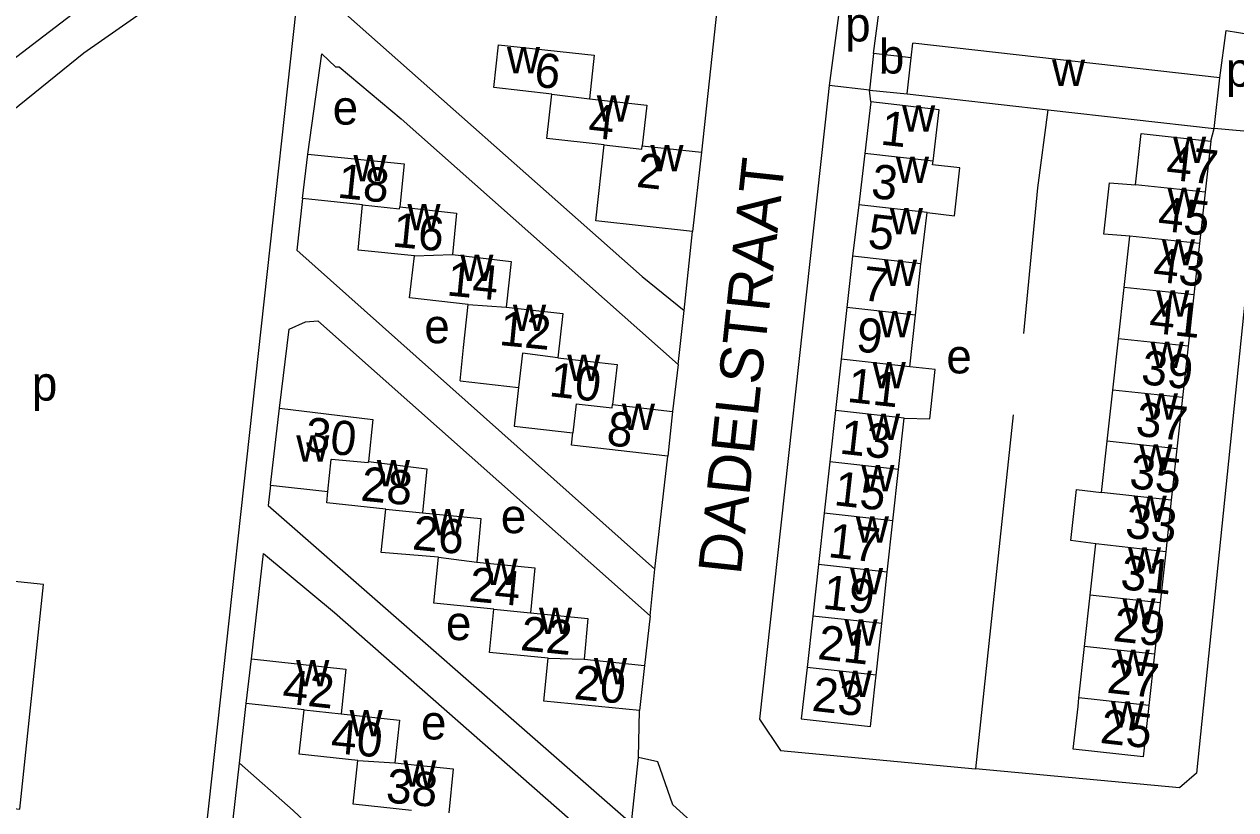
# Model space of a CAD drawing. Extents: x 161936 to 163647, y 386450 to 388633.
# Drawn here: x 162605.5 to 162746.8, y 387836.4 to 387928 of the extents above; entities that cross this region are included whole.
import ezdxf

# ---------------------------------------------------------------- set-up
doc = ezdxf.new("R2010")
doc.units = 0
for name, color, linetype in [('BLT_Basislijn', 7, 'Continuous'), ('BLT_Bebouwing', 7, 'Continuous'), ('BLT_Centroide', 7, 'Continuous'), ('BLT_Huisnummer', 7, 'Continuous'), ('BLT_Huisnummer_ tussenligend', 7, 'Continuous'), ('BLT_Onderverdeling_panden', 7, 'Continuous'), ('BLT_Straatnaam', 7, 'Continuous')]:
    doc.layers.add(name, color=color, linetype=linetype)

msp = doc.modelspace()

# ---------------------------------------------------------------- linework, layer by layer
at = {"layer": 'BLT_Basislijn'}
for p, q in [((162686.47, 387931.15), (162684.54, 387913.09)), ((162704.12, 387920.35), (162699.43, 387920.9)), ((162704.3, 387918.98), (162704.12, 387920.35)), ((162743.93, 387914.4), (162744.31, 387915.86)), ((162749.94, 387915.36), (162744.31, 387915.86)), ((162682.5, 387894.63), (162683.49, 387903.86)), ((162681.81, 387888.31), (162682.5, 387894.63)), ((162681.81, 387888.31), (162681.16, 387882.85)), ((162720.9, 387882.46), (162716.48, 387841.14)), ((162679.1, 387864.44), (162680.59, 387877.62)), ((162634.27, 387874.24), (162634, 387871.86)), ((162678.53, 387859.01), (162679.1, 387864.44)), ((162678.53, 387859.01), (162677.87, 387853.21)), ((162677.2, 387842.49), (162677.29, 387847.96)), ((162624.61, 387788.46), (162630.66, 387841.83))]:
    msp.add_line(p, q, dxfattribs=at)
for points in [[(162638.43, 387944.92), (162637.96, 387940.12), (162628.61, 387938.66), (162620.85, 387935.51), (162611.78, 387929.69), (162600, 387920.7), (162595.6, 387917.34), (162593.26, 387916.38), (162590.29, 387915.65), (162588.26, 387915.51)], [(162572.51, 387839.56), (162579.82, 387902.59), (162580.93, 387906.3), (162584.46, 387910.71), (162589.81, 387910.51), (162594.97, 387911.7), (162597.82, 387913.14), (162600, 387914.61), (162612.48, 387924.69), (162620.33, 387930.16), (162626.47, 387933.12), (162630.71, 387934.81), (162634.24, 387935.74), (162637.93, 387936.08), (162622.64, 387796.75)], [(162640.62, 387931.4), (162677.61, 387898.59), (162682.5, 387894.63)], [(162704.6, 387924.63), (162705.56, 387931.99), (162702.83, 387932.23), (162701.49, 387931.84), (162700.73, 387930.8), (162699.43, 387920.9)], [(162744.98, 387921.77), (162745.71, 387927.28), (162748.62, 387926.83), (162750.11, 387925.63), (162750.54, 387923.77), (162749.96, 387915.53), (162749.94, 387915.36)], [(162638.6, 387912.88), (162640.26, 387924.58), (162641.85, 387923.05), (162642.26, 387923.05), (162649.49, 387917), (162681.81, 387888.31)], [(162699.43, 387920.9), (162699.27, 387919.46)], [(162699.27, 387919.46), (162691.3, 387846.95), (162693.76, 387843.28), (162716.48, 387841.14)], [(162722.12, 387891.95), (162723.77, 387908.96), (162724.97, 387918.05)], [(162749.94, 387915.36), (162742.28, 387840.63), (162740.3, 387838.95), (162716.48, 387841.14)], [(162638.01, 387907.68), (162637.34, 387901.65)], [(162637.34, 387901.65), (162679.1, 387864.44)], [(162635.31, 387883.22), (162636.45, 387892.46), (162638.36, 387893.3), (162639.8, 387893.44), (162678.53, 387859.01)], [(162634, 387871.86), (162676.03, 387835.07), (162676.41, 387835.23), (162677.2, 387842.49)], [(162632.03, 387853.99), (162633.45, 387866.29)], [(162633.45, 387866.29), (162641.74, 387859.39), (162674.97, 387830.2), (162674.61, 387824.03)], [(162591.68, 387864.35), (162588.93, 387838.16), (162605.04, 387836.46), (162607.8, 387862.65), (162591.68, 387864.35)], [(162630.66, 387841.83), (162631.41, 387848.76)], [(162684.86, 387833.63), (162681.18, 387836.96), (162679.43, 387841.98), (162677.2, 387842.49)], [(162630.66, 387841.83), (162636.92, 387836.29), (162662.05, 387812.58), (162673.23, 387811.28)]]:
    msp.add_lwpolyline(points, dxfattribs=at)
at = {"layer": 'BLT_Bebouwing'}
for p, q in [((162744.98, 387921.77), (162709.17, 387925.83)), ((162744.31, 387915.86), (162744.98, 387921.77)), ((162704.3, 387918.98), (162703.58, 387912.93)), ((162708.33, 387918.5), (162704.3, 387918.98)), ((162708.5, 387919.92), (162724.97, 387918.05)), ((162724.97, 387918.05), (162744.31, 387915.86)), ((162677.61, 387913.85), (162684.54, 387913.09)), ((162684.54, 387913.09), (162683.49, 387903.86)), ((162743.93, 387914.4), (162743.27, 387908.42)), ((162638.01, 387907.68), (162638.6, 387912.88)), ((162703.58, 387912.93), (162702.87, 387906.94)), ((162645.01, 387906.96), (162638.01, 387907.68)), ((162743.27, 387908.42), (162742.61, 387902.43)), ((162702.87, 387906.94), (162702.15, 387900.95)), ((162733.83, 387897.33), (162734.49, 387903.32)), ((162742.61, 387902.43), (162741.96, 387896.44)), ((162709.48, 387894.07), (162710.13, 387900.06)), ((162733.17, 387891.34), (162733.83, 387897.33)), ((162741.96, 387896.44), (162741.3, 387890.45)), ((162701.48, 387894.96), (162700.82, 387888.96)), ((162708.82, 387888.07), (162709.48, 387894.07)), ((162732.51, 387885.35), (162733.17, 387891.34)), ((162741.3, 387890.45), (162740.64, 387884.46)), ((162700.82, 387888.96), (162700.15, 387882.97)), ((162656.37, 387886.42), (162663.18, 387885.64)), ((162731.85, 387879.37), (162732.51, 387885.35)), ((162674.15, 387883.66), (162681.16, 387882.85)), ((162740.64, 387884.46), (162739.98, 387878.47)), ((162634.27, 387874.24), (162635.31, 387883.22)), ((162681.16, 387882.85), (162680.59, 387877.62)), ((162700.15, 387882.97), (162699.49, 387876.97)), ((162707.51, 387876.08), (162708.17, 387882.07)), ((162731.19, 387873.38), (162731.85, 387879.37)), ((162739.98, 387878.47), (162739.32, 387872.48)), ((162699.49, 387876.97), (162698.83, 387870.98)), ((162706.86, 387870.08), (162707.51, 387876.08)), ((162634.27, 387874.24), (162640.96, 387873.51)), ((162739.32, 387872.48), (162738.67, 387866.49)), ((162698.83, 387870.98), (162698.16, 387864.98)), ((162706.2, 387864.09), (162706.86, 387870.08)), ((162729.88, 387861.4), (162730.53, 387867.39)), ((162738.67, 387866.49), (162738.01, 387860.51)), ((162698.16, 387864.98), (162697.5, 387858.98)), ((162705.55, 387858.09), (162706.2, 387864.09)), ((162729.22, 387855.41), (162729.88, 387861.4)), ((162738.01, 387860.51), (162737.35, 387854.52)), ((162697.5, 387858.98), (162696.84, 387852.99)), ((162704.9, 387852.09), (162705.55, 387858.09)), ((162728.56, 387849.42), (162729.22, 387855.41)), ((162631.41, 387848.76), (162632.03, 387853.99)), ((162670.83, 387853.96), (162677.87, 387853.21)), ((162737.35, 387854.52), (162736.69, 387848.53)), ((162677.87, 387853.21), (162677.29, 387847.96)), ((162638.18, 387848.03), (162631.41, 387848.76))]:
    msp.add_line(p, q, dxfattribs=at)
for points in [[(162708.97, 387924.1), (162709.17, 387925.83)], [(162667.08, 387919.88), (162660.29, 387920.63), (162660.84, 387925.63)], [(162660.84, 387925.63), (162672.02, 387924.41), (162671.46, 387919.33)], [(162704.6, 387924.63), (162704.12, 387920.35)], [(162708.97, 387924.1), (162704.6, 387924.63)], [(162704.12, 387920.35), (162708.5, 387919.92)], [(162673.18, 387913.95), (162666.51, 387914.68), (162667.08, 387919.88)], [(162671.46, 387919.33), (162678.14, 387918.59), (162677.61, 387913.85)], [(162711.54, 387912.05), (162712.24, 387918.03), (162709.26, 387918.39), (162708.33, 387918.5)], [(162735.14, 387909.31), (162735.8, 387915.28), (162738.96, 387914.94), (162743.93, 387914.4)], [(162683.49, 387903.86), (162672.21, 387905.09), (162673.18, 387913.95)], [(162638.6, 387912.88), (162649.86, 387911.73), (162649.35, 387906.73)], [(162710.84, 387906.05), (162714.04, 387905.66), (162714.66, 387911.26), (162711.49, 387911.61), (162711.54, 387912.05)], [(162734.49, 387903.32), (162731.46, 387903.55), (162732.11, 387909.52), (162735.14, 387909.31)], [(162651.04, 387901.01), (162644.47, 387901.68), (162645.01, 387906.96)], [(162649.35, 387906.73), (162655.94, 387905.97), (162655.49, 387901.15)], [(162710.13, 387900.06), (162710.16, 387900.32), (162710.84, 387906.05)], [(162657.33, 387895.33), (162650.47, 387896.12), (162651.04, 387901.01)], [(162655.49, 387901.15), (162662.35, 387900.36), (162661.74, 387895.03)], [(162702.15, 387900.95), (162701.98, 387899.52), (162701.48, 387894.96)], [(162656.37, 387886.42), (162656.76, 387890.33), (162657.33, 387895.33)], [(162661.74, 387895.03), (162668.35, 387894.27), (162667.76, 387889.11)], [(162667.76, 387889.11), (162674.69, 387888.31), (162674.15, 387883.66)], [(162708.17, 387882.07), (162711.17, 387881.97), (162711.8, 387887.76), (162708.82, 387888.07)], [(162663.18, 387885.64), (162662.67, 387881.14), (162669.53, 387880.37)], [(162635.31, 387883.22), (162646.2, 387881.9), (162645.68, 387877.02)], [(162680.59, 387877.62), (162669.36, 387878.91), (162669.53, 387880.37)], [(162645.68, 387877.02), (162652.5, 387876.16), (162651.99, 387871.03)], [(162647.71, 387871.45), (162640.82, 387872.18), (162640.96, 387873.51)], [(162730.53, 387867.39), (162727.62, 387867.78), (162728.27, 387873.74), (162731.19, 387873.38)], [(162653.85, 387865.84), (162647.18, 387866.41), (162647.71, 387871.45)], [(162651.99, 387871.03), (162658.81, 387870.36), (162658.32, 387865.28)], [(162660.31, 387859.78), (162653.32, 387860.47), (162653.85, 387865.84)], [(162658.32, 387865.28), (162665.1, 387864.61), (162664.58, 387859.35)], [(162666.63, 387854.06), (162659.82, 387854.73), (162660.31, 387859.78)], [(162664.58, 387859.35), (162671.29, 387858.69), (162670.83, 387853.96)], [(162632.03, 387853.99), (162643.06, 387852.79), (162642.49, 387847.56)], [(162677.29, 387847.96), (162666.14, 387849.05), (162666.63, 387854.06)], [(162696.84, 387852.99), (162696.17, 387846.99), (162704.24, 387846.1), (162704.78, 387851.07), (162704.9, 387852.09)], [(162736.69, 387848.53), (162736.03, 387842.54), (162727.9, 387843.45), (162728.45, 387848.42), (162728.56, 387849.42)], [(162644.46, 387842.12), (162637.62, 387842.87), (162638.18, 387848.03)], [(162642.49, 387847.56), (162649.32, 387846.82), (162648.78, 387841.85)], [(162650.7, 387836.29), (162643.91, 387837.03), (162644.46, 387842.12)], [(162648.78, 387841.85), (162655.56, 387841.15), (162655.06, 387836.02)]]:
    msp.add_lwpolyline(points, dxfattribs=at)
at = {"layer": 'BLT_Onderverdeling_panden'}
for p, q in [((162667.08, 387919.88), (162671.46, 387919.33)), ((162711.54, 387912.05), (162703.58, 387912.93)), ((162743.27, 387908.42), (162735.14, 387909.31)), ((162710.84, 387906.05), (162702.87, 387906.94)), ((162742.61, 387902.43), (162734.49, 387903.32)), ((162651.04, 387901.01), (162655.49, 387901.15)), ((162710.13, 387900.06), (162702.15, 387900.95)), ((162741.96, 387896.44), (162733.83, 387897.33)), ((162657.33, 387895.33), (162661.74, 387895.03)), ((162709.48, 387894.07), (162701.48, 387894.96)), ((162741.3, 387890.45), (162733.17, 387891.34)), ((162708.82, 387888.07), (162700.82, 387888.96)), ((162740.64, 387884.46), (162732.51, 387885.35)), ((162669.92, 387883.73), (162669.53, 387880.37)), ((162708.17, 387882.07), (162700.15, 387882.97)), ((162739.98, 387878.47), (162731.85, 387879.37)), ((162707.51, 387876.08), (162699.49, 387876.97)), ((162739.32, 387872.48), (162731.19, 387873.38)), ((162647.71, 387871.45), (162651.99, 387871.03)), ((162706.86, 387870.08), (162698.83, 387870.98)), ((162738.67, 387866.49), (162730.53, 387867.39)), ((162653.85, 387865.84), (162658.32, 387865.28)), ((162706.2, 387864.09), (162698.16, 387864.98)), ((162738.01, 387860.51), (162729.88, 387861.4)), ((162660.31, 387859.78), (162664.58, 387859.35)), ((162705.55, 387858.09), (162697.5, 387858.98)), ((162737.35, 387854.52), (162729.22, 387855.41)), ((162666.63, 387854.06), (162670.83, 387853.96)), ((162704.9, 387852.09), (162696.84, 387852.99)), ((162736.69, 387848.53), (162728.56, 387849.42)), ((162638.18, 387848.03), (162642.49, 387847.56)), ((162644.46, 387842.12), (162648.78, 387841.85))]:
    msp.add_line(p, q, dxfattribs=at)
for points in [[(162708.5, 387919.92), (162708.97, 387924.1)], [(162673.18, 387913.95), (162677.57, 387913.45), (162677.61, 387913.85)], [(162645.01, 387906.96), (162649.32, 387906.5), (162649.35, 387906.73)], [(162667.76, 387889.11), (162663.64, 387889.64), (162663.18, 387885.64)], [(162669.92, 387883.73), (162674.11, 387883.29), (162674.15, 387883.66)], [(162640.96, 387873.51), (162641.35, 387877.23), (162641.36, 387877.27), (162645.67, 387876.9), (162645.68, 387877.02)]]:
    msp.add_lwpolyline(points, dxfattribs=at)

# ---------------------------------------------------------------- texts
at = {"layer": 'BLT_Centroide'}
for s, p in [('p', (162701.28, 387926.02)), ('b', (162705.21, 387922.28)), ('w', (162661.83, 387922.3)), ('w', (162725.41, 387920.84)), ('p', (162745.69, 387920.74)), ('e', (162641.51, 387916.32)), ('w', (162672.32, 387916.66)), ('w', (162707.92, 387915.5)), ('w', (162739.53, 387911.84)), ('w', (162678.57, 387910.88)), ('w', (162643.94, 387909.69)), ('w', (162707.2, 387909.5)), ('w', (162738.88, 387905.88)), ('w', (162650.23, 387904)), ('w', (162706.49, 387903.5)), ('w', (162738.22, 387899.88)), ('w', (162656.4, 387898.09)), ('w', (162705.81, 387897.5)), ('w', (162737.56, 387893.91)), ('w', (162662.54, 387892.22)), ('e', (162652.2, 387890.81)), ('w', (162705.15, 387891.5)), ('e', (162713.09, 387887.29)), ('w', (162736.91, 387887.91)), ('w', (162668.87, 387886.41)), ('w', (162704.49, 387885.53)), ('p', (162606.42, 387884.12)), ('w', (162736.24, 387881.91)), ('w', (162675.24, 387880.69)), ('w', (162703.83, 387879.53)), ('w', (162637.26, 387877.01)), ('w', (162735.59, 387875.94)), ('w', (162646.66, 387874.12)), ('w', (162703.17, 387873.53)), ('w', (162734.93, 387869.94)), ('w', (162653, 387868.38)), ('e', (162661.12, 387868.65)), ('w', (162702.52, 387867.53)), ('w', (162734.27, 387863.94)), ('w', (162659.22, 387862.59)), ('w', (162701.85, 387861.53)), ('w', (162733.62, 387857.97)), ('w', (162665.57, 387856.88)), ('e', (162654.72, 387856.17)), ('w', (162701.2, 387855.53)), ('w', (162637.25, 387850.78)), ('w', (162671.98, 387851)), ('w', (162732.95, 387851.97)), ('w', (162700.53, 387849.53)), ('w', (162643.48, 387844.94)), ('w', (162732.29, 387845.97)), ('e', (162651.81, 387844.58)), ('w', (162649.75, 387839.06))]:
    msp.add_text(s, height=4, dxfattribs=at).set_placement(p)
at = {"layer": 'BLT_Huisnummer'}
for s, rotation, p in [('6', 353.733, (162664.9, 387920.77)), ('1', 353.6504, (162705.31, 387914)), ('47', 353.7295, (162738.62, 387909.94)), ('18', 353.9771, (162641.96, 387907.81)), ('2', 353.7409, (162676.84, 387909.06)), ('5', 353.6513, (162703.82, 387901.95)), ('41', 353.7302, (162736.63, 387892.06)), ('12', 354.3868, (162660.84, 387890.61)), ('9', 353.6544, (162702.45, 387889.88)), ('37', 353.7248, (162735.06, 387880.04)), ('30', 353.787, (162638.13, 387878.25)), ('8', 353.4459, (162673.35, 387878.94)), ('13', 353.6513, (162700.53, 387877.95)), ('33', 353.7333, (162733.84, 387868.15)), ('17', 353.6551, (162699.19, 387865.87)), ('24', 354.4307, (162657.3, 387860.74)), ('29', 353.7271, (162732.43, 387856.08)), ('42', 353.787, (162635.54, 387848.82)), ('20', 354.3935, (162669.57, 387849.31)), ('23', 353.7105, (162697.31, 387847.94)), ('25', 353.6196, (162730.92, 387844.19))]:
    msp.add_text(s, height=4, rotation=rotation, dxfattribs=at).set_placement(p)
at = {"layer": 'BLT_Huisnummer_ tussenligend'}
for s, rotation, p in [('4', 353.7409, (162671.21, 387914.84)), ('3', 353.6504, (162704.21, 387907.78)), ('45', 353.7302, (162737.65, 387903.98)), ('16', 354.3868, (162648.37, 387902.1)), ('43', 353.7302, (162737.08, 387898.04)), ('14', 354.3868, (162654.72, 387896.4)), ('7', 353.6513, (162703.16, 387895.85)), ('39', 353.7248, (162735.71, 387886.06)), ('10', 353.4459, (162666.65, 387884.65)), ('11', 353.6544, (162701.42, 387883.98)), ('35', 353.7333, (162734.33, 387873.92)), ('28', 354.4307, (162644.69, 387872.46)), ('15', 353.6513, (162699.88, 387871.93)), ('26', 354.4307, (162650.71, 387866.76)), ('31', 353.7271, (162733.29, 387862.14)), ('19', 353.6551, (162698.55, 387859.85)), ('22', 354.3935, (162663.31, 387855.01)), ('21', 353.6551, (162697.98, 387853.97)), ('27', 353.6196, (162731.72, 387850.05)), ('40', 354.4307, (162641.2, 387843.03)), ('38', 354.4307, (162647.63, 387837.25))]:
    msp.add_text(s, height=4, rotation=rotation, dxfattribs=at).set_placement(p)
at = {"layer": 'BLT_Straatnaam'}
msp.add_text('DADELSTRAAT', height=5, rotation=83.8929, dxfattribs=at).set_placement((162689.11, 387863.69))

doc.saveas('drawing.dxf')
